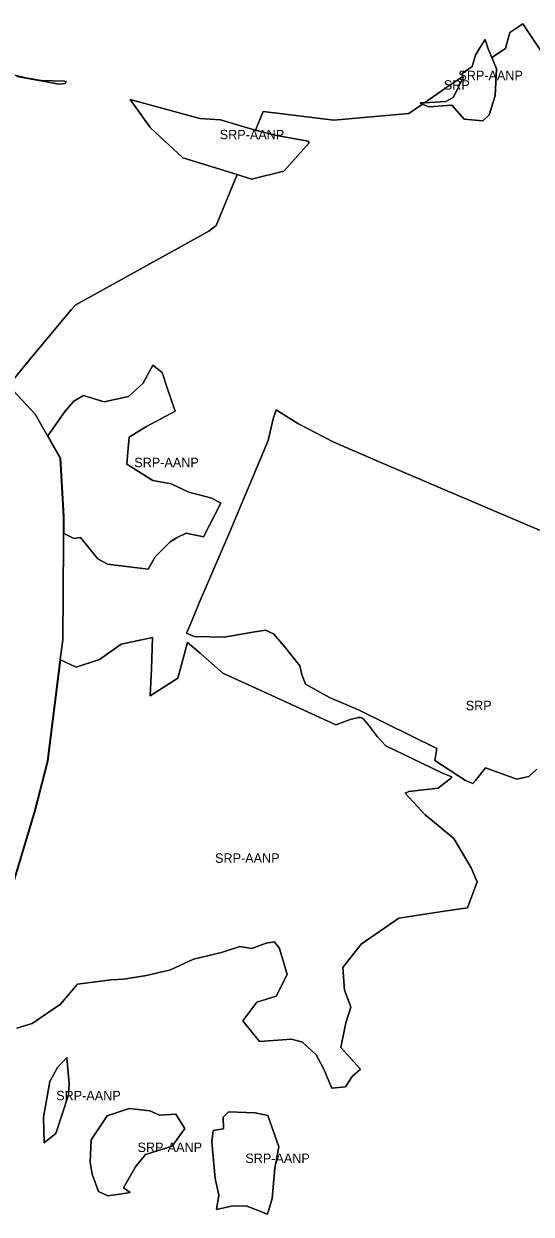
# Model space of a CAD drawing. Extents: x 598968 to 613553, y 4409678 to 4430833.
# Drawn here: x 607375 to 608021, y 4417334 to 4418846 of the extents above; entities that cross this region are included whole.
import ezdxf

# ---------------------------------------------------------------- set-up
doc = ezdxf.new("R2010")
doc.units = 0
for name, color, linetype in [('1', 7, 'Continuous'), ('Sòl Rústic Protegit', 7, 'Continuous'), ('Sòl Rústic Protegit - Alt Nivell de Protecció', 7, 'Continuous')]:
    doc.layers.add(name, color=color, linetype=linetype)

msp = doc.modelspace()

# ---------------------------------------------------------------- linework, layer by layer
at = {"layer": '1'}
msp.add_lwpolyline([(608031.1301, 4418202.5902), (607905.8301, 4418255.9602), (607823.3701, 4418291.3302), (607769.7901, 4418314.4702), (607723.6201, 4418338.0802), (607696.3191, 4418355.5482), (607692.6201, 4418344.0802), (607686.0501, 4418316.4902), (607637.5301, 4418200.4302), (607599.5901, 4418113.4502), (607586.8701, 4418082.3702), (607582.1801, 4418071.6402), (607591.8101, 4418067.5002), (607630.1901, 4418066.6302), (607666.3801, 4418072.9502), (607682.8901, 4418075.6102), (607692.6601, 4418070.9002), (607706.8401, 4418054.7702), (607726.3101, 4418030.5002), (607729.0501, 4418019.1702), (607733.6501, 4418006.8902), (607764.2801, 4417989.9402), (607801.8701, 4417974.0702), (607900.4301, 4417925.1902), (607898.1101, 4417910.2102), (607937.0201, 4417884.5302), (607946.5401, 4417880.6502), (607949.9701, 4417884.6902), (607962.5601, 4417900.5402), (608002.3801, 4417886.4102), (608017.8001, 4417889.5302), (608027.7101, 4417898.8402)], dxfattribs=at)
at = {"layer": 'Sòl Rústic Protegit'}
for points in [[(607356.0511, 4418386.6724), (607386.4881, 4418423.6724), (607435.7375, 4418482.6726), (607441.4873, 4418489.1726), (607610.7977, 4418582.6742), (607619.7977, 4418589.6742), (607646.6393, 4418654.5422), (607577.4807, 4418675.9436), (607536.2307, 4418713.9436), (607510.6683, 4418749.9436), (607599.3557, 4418725.9436), (607625.4109, 4418724.235), (607653.8409, 4418715.5226), (607666.8423, 4418711.6704), (607669.9655, 4418710.9148), (607679.7965, 4418734.6734), (607769.6081, 4418723.675), (607865.1695, 4418732.1764), (607882.1747, 4418743.9827), (607879.4709, 4418745.1456), (607880.0591, 4418745.5616), (607884.8663, 4418745.8514), (607911.9815, 4418764.6766), (607933.6989, 4418779.117), (607932.8505, 4418782.8618), (607945.4591, 4418791.7498), (607949.7929, 4418806.1958), (607955.0897, 4418815.8266), (607962.0533, 4418826.0886), (607965.6949, 4418814.4794), (607970.4545, 4418803.3189), (607988.1055, 4418814.6772), (607993.3553, 4418835.177), (608010.0427, 4418846.1772), (608045.4175, 4418792.6784)], [(608045.4175, 4418792.6784), (608010.0427, 4418846.1772), (607993.3553, 4418835.177), (607988.1055, 4418814.6772), (607970.4545, 4418803.3189), (607976.5699, 4418788.9794), (607974.9449, 4418754.4794), (607967.2573, 4418730.4794), (607959.1323, 4418722.9794), (607935.4449, 4418724.9794), (607919.6323, 4418742.9794), (607890.3199, 4418740.4794), (607882.1747, 4418743.9827), (607865.1695, 4418732.1764), (607769.6081, 4418723.675), (607679.7965, 4418734.6734), (607669.9655, 4418710.9148), (607696.6975, 4418704.4472), (607736.8767, 4418697.0674), (607738.3557, 4418694.9436), (607705.9807, 4418658.9436), (607664.7307, 4418648.9436), (607646.6393, 4418654.5422), (607619.7977, 4418589.6742), (607610.7977, 4418582.6742), (607441.4873, 4418489.1726), (607435.7375, 4418482.6726), (607386.4881, 4418423.6724), (607356.0511, 4418386.6724)], [(607363.9561, 4418781.0114), (607377.9207, 4418777.6408), (607397.1821, 4418774.27), (607427.0375, 4418773.307), (607429.1897, 4418772.897), (607427.7819, 4418770.4836), (607420.0289, 4418769.4498), (607408.6579, 4418771.5174), (607366.2749, 4418779.2702)], [(607362.7589, 4417757.6978), (607388.8845, 4417845.198), (607405.6349, 4417909.198), (607421.7605, 4418038.1982), (607424.8857, 4418063.1982), (607425.6361, 4418186.6984), (607425.6987, 4418198.6984), (607425.8237, 4418220.1984), (607421.4489, 4418294.1984), (607405.4251, 4418322.685), (607389.9489, 4418350.1984), (607356.0437, 4418386.6634)], [(607356.0437, 4418386.6634), (607389.9489, 4418350.1984), (607405.4251, 4418322.685), (607421.4489, 4418294.1984), (607425.8237, 4418220.1984), (607425.6987, 4418198.6984), (607425.6361, 4418186.6984), (607424.8857, 4418063.1982), (607421.7605, 4418038.1982), (607405.6349, 4417909.198), (607388.8845, 4417845.198), (607362.7589, 4417757.6978)], [(608027.7101, 4417898.8402), (608017.8001, 4417889.5302), (608002.3801, 4417886.4102), (607962.5601, 4417900.5402), (607949.9701, 4417884.6902), (607946.5401, 4417880.6502), (607937.0201, 4417884.5302), (607898.1101, 4417910.2102), (607900.4301, 4417925.1902), (607801.8701, 4417974.0702), (607764.2801, 4417989.9402), (607733.6501, 4418006.8902), (607729.0501, 4418019.1702), (607726.3101, 4418030.5002), (607706.8401, 4418054.7702), (607692.6601, 4418070.9002), (607682.8901, 4418075.6102), (607666.3801, 4418072.9502), (607630.1901, 4418066.6302), (607591.8101, 4418067.5002), (607582.1801, 4418071.6402), (607586.8701, 4418082.3702), (607599.5901, 4418113.4502), (607637.5301, 4418200.4302), (607686.0501, 4418316.4902), (607692.6201, 4418344.0802), (607696.3191, 4418355.5482), (607723.6201, 4418338.0802), (607769.7901, 4418314.4702), (607823.3701, 4418291.3302), (607905.8301, 4418255.9602), (608031.1301, 4418202.5902)], [(607363.1177, 4417757.5098), (607389.2427, 4417845.0098), (607405.9927, 4417909.0098), (607422.1177, 4418038.0098), (607441.7427, 4418028.5098), (607471.4927, 4418038.5098), (607499.1177, 4418058.0098), (607539.1801, 4418066.5098), (607537.6801, 4418026.5098), (607535.9927, 4417992.0098), (607571.1801, 4418014.5098), (607583.3435, 4418060.0522), (607599.5501, 4418046.3998), (607628.4701, 4418020.8198), (607690.6301, 4417992.6798), (607772.0701, 4417955.4198), (607791.7901, 4417962.3798), (607799.7101, 4417964.2998), (607800.2199, 4417964.4874), (607800.7433, 4417964.632), (607801.2771, 4417964.733), (607801.8173, 4417964.7894), (607802.3605, 4417964.8008), (607802.9025, 4417964.7674), (607803.4401, 4417964.6892), (607803.9693, 4417964.567), (607804.4867, 4417964.4012), (607804.9885, 4417964.1934), (607805.4713, 4417963.9446), (607805.9321, 4417963.6568), (607806.3673, 4417963.332), (607806.7743, 4417962.9722), (607807.1501, 4417962.5798), (607813.1101, 4417955.8198), (607824.6701, 4417940.6998), (607835.7101, 4417928.8198), (607869.2501, 4417912.4398), (607907.9101, 4417894.1398), (607919.6271, 4417889.181), (607917.8051, 4417887.0098), (607902.1177, 4417875.0098), (607865.1801, 4417870.5098), (607864.2427, 4417870.0098), (607860.1177, 4417868.5098), (607885.7427, 4417841.0098), (607892.6801, 4417835.5098), (607922.3677, 4417811.0098), (607944.4301, 4417773.5098), (607951.9301, 4417756.0098), (607939.4301, 4417723.0098), (607912.6801, 4417719.0098), (607852.2427, 4417709.5098), (607804.5551, 4417676.5098), (607781.0551, 4417647.0098), (607783.1177, 4417618.0098), (607789.8677, 4417600.5098), (607791.3677, 4417596.5098), (607784.8677, 4417576.5098), (607778.6177, 4417545.5098), (607803.6801, 4417518.0098), (607793.0551, 4417508.5098), (607784.4301, 4417495.5098), (607767.2427, 4417493.5098), (607756.3677, 4417518.5098), (607746.9301, 4417536.0098), (607729.9301, 4417552.0098), (607715.7427, 4417556.0098), (607674.9301, 4417553.0098), (607653.8051, 4417579.0098), (607671.6801, 4417603.0098), (607696.3677, 4417610.5098), (607710.3677, 4417638.0098), (607700.5551, 4417671.0098), (607693.9301, 4417679.5098), (607683.7427, 4417678.0098), (607665.3677, 4417671.0098), (607649.9927, 4417673.5098), (607626.5551, 4417666.0098), (607590.9927, 4417657.5098), (607561.9301, 4417644.0098), (607531.4301, 4417637.0098), (607502.1801, 4417632.0098), (607486.2427, 4417631.5098), (607443.5551, 4417626.0098), (607421.8677, 4417600.5098), (607386.1177, 4417576.0098), (607366.4301, 4417570.0098)]]:
    msp.add_lwpolyline(points, dxfattribs=at)
for points in [[(607884.8663, 4418745.8514), (607911.8823, 4418747.4794), (607921.3199, 4418752.4794), (607934.0699, 4418777.4794), (607933.6989, 4418779.117), (607911.9815, 4418764.6766)], [(607570.2427, 4418193.5098), (607561.4927, 4418188.0098), (607542.1801, 4418169.0098), (607533.6177, 4418153.0098), (607481.7427, 4418159.5098), (607469.3677, 4418166.5098), (607447.5551, 4418193.5098), (607439.3051, 4418192.0098), (607436.3051, 4418193.5098), (607426.0551, 4418198.5098), (607426.1801, 4418220.0098), (607421.8051, 4418294.0098), (607405.8051, 4418322.5098), (607427.9301, 4418354.0098), (607439.1177, 4418366.5098), (607451.0551, 4418374.0098), (607477.4927, 4418366.0098), (607508.6177, 4418372.5098), (607527.3051, 4418389.5098), (607539.4927, 4418412.5098), (607551.2427, 4418403.0098), (607557.3677, 4418385.0098), (607567.8677, 4418354.0098), (607531.3677, 4418334.5098), (607521.8051, 4418328.5098), (607509.3677, 4418321.0098), (607508.1801, 4418307.0098), (607506.4301, 4418286.5098), (607539.5551, 4418266.0098), (607562.6801, 4418261.5098), (607585.3677, 4418251.0098), (607614.3051, 4418243.5098), (607625.8399, 4418237.1354), (607603.6885, 4418194.1052), (607581.6177, 4418199.0098)], [(607416.0551, 4417436.0098), (607401.0551, 4417424.0098), (607400.1801, 4417457.0098), (607408.5551, 4417502.0098), (607418.2427, 4417520.0098), (607430.0551, 4417532.5098), (607430.9927, 4417522.5098), (607432.8677, 4417499.0098), (607431.9927, 4417485.0098)], [(607580.1177, 4417442.5098), (607564.1177, 4417420.0098), (607529.8677, 4417409.5098), (607517.4927, 4417393.5098), (607502.2427, 4417367.0098), (607510.7427, 4417361.0098), (607497.3677, 4417359.0098), (607482.0551, 4417357.0098), (607470.4301, 4417362.5098), (607462.1801, 4417384.5098), (607459.8051, 4417399.5098), (607460.9927, 4417428.0098), (607481.2427, 4417458.5098), (607509.1177, 4417468.0098), (607535.4301, 4417465.0098), (607547.6801, 4417459.5098), (607568.7427, 4417460.5098)], [(607669.6801, 4417462.5098), (607685.7427, 4417459.0098), (607699.6177, 4417419.0098), (607694.5551, 4417392.0098), (607691.1177, 4417353.5098), (607685.2427, 4417333.5098), (607658.1801, 4417344.0098), (607639.6177, 4417343.5098), (607620.4927, 4417339.5098), (607623.3051, 4417357.5098), (607618.8677, 4417379.0098), (607614.4301, 4417425.5098), (607615.9301, 4417440.0098), (607629.3051, 4417442.0098), (607628.9301, 4417457.0098), (607635.8051, 4417463.5098)]]:
    msp.add_lwpolyline(points, close=True, dxfattribs=at)
at = {"layer": 'Sòl Rústic Protegit - Alt Nivell de Protecció'}
for points in [[(607970.4545, 4418803.3189), (607965.6949, 4418814.4794), (607962.0533, 4418826.0886), (607955.0897, 4418815.8266), (607949.7929, 4418806.1958), (607945.4591, 4418791.7498), (607932.8505, 4418782.8618), (607933.6989, 4418779.117), (607934.0699, 4418777.4794), (607921.3199, 4418752.4794), (607911.8823, 4418747.4794), (607884.8663, 4418745.8514), (607880.0591, 4418745.5616), (607879.4709, 4418745.1456), (607882.1747, 4418743.9827), (607890.3199, 4418740.4794), (607919.6323, 4418742.9794), (607935.4449, 4418724.9794), (607959.1323, 4418722.9794), (607967.2573, 4418730.4794), (607974.9449, 4418754.4794), (607976.5699, 4418788.9794)], [(607669.9655, 4418710.9148), (607666.8423, 4418711.6704), (607653.8409, 4418715.5226), (607625.4109, 4418724.235), (607599.3557, 4418725.9436), (607510.6683, 4418749.9436), (607536.2307, 4418713.9436), (607577.4807, 4418675.9436), (607646.6393, 4418654.5422), (607664.7307, 4418648.9436), (607705.9807, 4418658.9436), (607738.3557, 4418694.9436), (607736.8767, 4418697.0674), (607696.6975, 4418704.4472)], [(607557.3677, 4418385.0098), (607551.2427, 4418403.0098), (607539.4927, 4418412.5098), (607527.3051, 4418389.5098), (607508.6177, 4418372.5098), (607477.4927, 4418366.0098), (607451.0551, 4418374.0098), (607439.1177, 4418366.5098), (607427.9301, 4418354.0098), (607405.8051, 4418322.5098), (607421.8051, 4418294.0098), (607426.1801, 4418220.0098), (607426.0551, 4418198.5098), (607436.3051, 4418193.5098), (607439.3051, 4418192.0098), (607447.5551, 4418193.5098), (607469.3677, 4418166.5098), (607481.7427, 4418159.5098), (607533.6177, 4418153.0098), (607542.1801, 4418169.0098), (607561.4927, 4418188.0098), (607570.2427, 4418193.5098), (607581.6177, 4418199.0098), (607603.6885, 4418194.1052), (607625.8399, 4418237.1354), (607614.3051, 4418243.5098), (607585.3677, 4418251.0098), (607562.6801, 4418261.5098), (607539.5551, 4418266.0098), (607506.4301, 4418286.5098), (607508.1801, 4418307.0098), (607509.3677, 4418321.0098), (607521.8051, 4418328.5098), (607531.3677, 4418334.5098), (607567.8677, 4418354.0098)], [(607416.0551, 4417436.0098), (607431.9927, 4417485.0098), (607432.8677, 4417499.0098), (607430.9927, 4417522.5098), (607430.0551, 4417532.5098), (607418.2427, 4417520.0098), (607408.5551, 4417502.0098), (607400.1801, 4417457.0098), (607401.0551, 4417424.0098)], [(607535.4301, 4417465.0098), (607509.1177, 4417468.0098), (607481.2427, 4417458.5098), (607460.9927, 4417428.0098), (607459.8051, 4417399.5098), (607462.1801, 4417384.5098), (607470.4301, 4417362.5098), (607482.0551, 4417357.0098), (607497.3677, 4417359.0098), (607510.7427, 4417361.0098), (607502.2427, 4417367.0098), (607517.4927, 4417393.5098), (607529.8677, 4417409.5098), (607564.1177, 4417420.0098), (607580.1177, 4417442.5098), (607568.7427, 4417460.5098), (607547.6801, 4417459.5098)], [(607691.1177, 4417353.5098), (607694.5551, 4417392.0098), (607699.6177, 4417419.0098), (607685.7427, 4417459.0098), (607669.6801, 4417462.5098), (607635.8051, 4417463.5098), (607628.9301, 4417457.0098), (607629.3051, 4417442.0098), (607615.9301, 4417440.0098), (607614.4301, 4417425.5098), (607618.8677, 4417379.0098), (607623.3051, 4417357.5098), (607620.4927, 4417339.5098), (607639.6177, 4417343.5098), (607658.1801, 4417344.0098), (607685.2427, 4417333.5098)]]:
    msp.add_lwpolyline(points, close=True, dxfattribs=at)
for points in [[(607366.2749, 4418779.2702), (607408.6579, 4418771.5174), (607420.0289, 4418769.4498), (607427.7819, 4418770.4836), (607429.1897, 4418772.897), (607427.0375, 4418773.307), (607397.1821, 4418774.27), (607377.9207, 4418777.6408), (607363.9561, 4418781.0114)], [(607366.4301, 4417570.0098), (607386.1177, 4417576.0098), (607421.8677, 4417600.5098), (607443.5551, 4417626.0098), (607486.2427, 4417631.5098), (607502.1801, 4417632.0098), (607531.4301, 4417637.0098), (607561.9301, 4417644.0098), (607590.9927, 4417657.5098), (607626.5551, 4417666.0098), (607649.9927, 4417673.5098), (607665.3677, 4417671.0098), (607683.7427, 4417678.0098), (607693.9301, 4417679.5098), (607700.5551, 4417671.0098), (607710.3677, 4417638.0098), (607696.3677, 4417610.5098), (607671.6801, 4417603.0098), (607653.8051, 4417579.0098), (607674.9301, 4417553.0098), (607715.7427, 4417556.0098), (607729.9301, 4417552.0098), (607746.9301, 4417536.0098), (607756.3677, 4417518.5098), (607767.2427, 4417493.5098), (607784.4301, 4417495.5098), (607793.0551, 4417508.5098), (607803.6801, 4417518.0098), (607778.6177, 4417545.5098), (607784.8677, 4417576.5098), (607791.3677, 4417596.5098), (607789.8677, 4417600.5098), (607783.1177, 4417618.0098), (607781.0551, 4417647.0098), (607804.5551, 4417676.5098), (607852.2427, 4417709.5098), (607912.6801, 4417719.0098), (607939.4301, 4417723.0098), (607951.9301, 4417756.0098), (607944.4301, 4417773.5098), (607922.3677, 4417811.0098), (607892.6801, 4417835.5098), (607885.7427, 4417841.0098), (607860.1177, 4417868.5098), (607864.2427, 4417870.0098), (607865.1801, 4417870.5098), (607902.1177, 4417875.0098), (607917.8051, 4417887.0098), (607919.6271, 4417889.181), (607907.9101, 4417894.1398), (607869.2501, 4417912.4398), (607835.7101, 4417928.8198), (607824.6701, 4417940.6998), (607813.1101, 4417955.8198), (607807.1501, 4417962.5798), (607806.7743, 4417962.9722), (607806.3673, 4417963.332), (607805.9321, 4417963.6568), (607805.4713, 4417963.9446), (607804.9885, 4417964.1934), (607804.4867, 4417964.4012), (607803.9693, 4417964.567), (607803.4401, 4417964.6892), (607802.9025, 4417964.7674), (607802.3605, 4417964.8008), (607801.8173, 4417964.7894), (607801.2771, 4417964.733), (607800.7433, 4417964.632), (607800.2199, 4417964.4874), (607799.7101, 4417964.2998), (607791.7901, 4417962.3798), (607772.0701, 4417955.4198), (607690.6301, 4417992.6798), (607628.4701, 4418020.8198), (607599.5501, 4418046.3998), (607583.3435, 4418060.0522), (607571.1801, 4418014.5098), (607535.9927, 4417992.0098), (607537.6801, 4418026.5098), (607539.1801, 4418066.5098), (607499.1177, 4418058.0098), (607471.4927, 4418038.5098), (607441.7427, 4418028.5098), (607422.1177, 4418038.0098), (607405.9927, 4417909.0098), (607389.2427, 4417845.0098), (607363.1177, 4417757.5098)]]:
    msp.add_lwpolyline(points, dxfattribs=at)

# ---------------------------------------------------------------- texts
at = {"layer": 'Sòl Rústic Protegit'}
for p in [(607909.4681, 4418762.4842), (607937.3524, 4417973.9349)]:
    msp.add_text('SRP', height=12, dxfattribs=at).set_placement(p)
at = {"layer": 'Sòl Rústic Protegit - Alt Nivell de Protecció'}
for p in [(607928.0204, 4418774.534), (607624.512, 4418699.4436), (607515.8225, 4418282.7598), (607618.5551, 4417780.0098), (607416.5239, 4417478.2598), (607519.9614, 4417412.5098), (607657.0239, 4417398.5098)]:
    msp.add_text('SRP-AANP', height=12, dxfattribs=at).set_placement(p)

doc.saveas('drawing.dxf')
